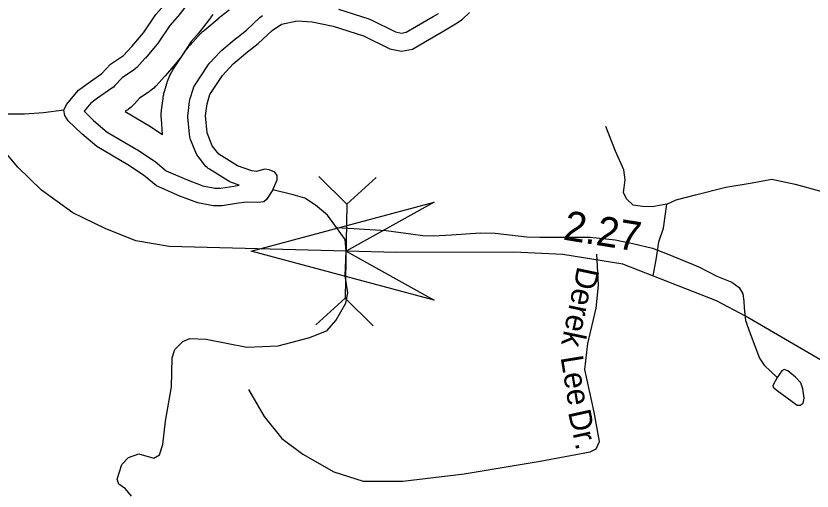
# Model space of a CAD drawing. Extents: x 2126262 to 2293712, y 749403 to 919119.
# Drawn here: x 2232859 to 2236221, y 842028 to 844032 of the extents above; entities that cross this region are included whole.
import ezdxf

# ---------------------------------------------------------------- set-up
doc = ezdxf.new("R2010")
doc.units = 0
for name, color, linetype in [('Exist Hydrographic Creek Single Shore', 7, 'Continuous'), ('Exist Hydrographic Lake Shore', 7, 'Continuous'), ('Exist Hydrographic Misc Water Feature', 7, 'Continuous'), ('Exist Hydrographic Pond Over 1500 Sq Ft', 7, 'Continuous'), ('Exist Road Non-System Type 51', 7, 'Continuous'), ('Exist Road Non-System Type 51 Label', 7, 'Continuous'), ('Exist Road Primary NC Attributed', 7, 'Continuous'), ('Exist Road Primary NC Service Mileage Hundredths English Label', 7, 'Continuous'), ('Exist Road Secondary Structure Culvert Attributed CELL', 7, 'Continuous'), ('Exist Road Secondary Structure Culvert CELL', 7, 'Continuous')]:
    doc.layers.add(name, color=color, linetype=linetype)

msp = doc.modelspace()

# ---------------------------------------------------------------- linework, layer by layer
at = {"layer": 'Exist Hydrographic Creek Single Shore'}
for points in [[(2234212, 843139.9), (2234174.8, 843192.3), (2234124.1, 843233.5), (2234078.2, 843263.6), (2234029.1, 843277.9), (2233943.6, 843298.5)], [(2233346.5, 842005.8), (2233321.1, 842037.5), (2233292.6, 842056.5), (2233286.3, 842078.7), (2233305.3, 842140.5), (2233333.8, 842169), (2233378.1, 842184.9), (2233441.5, 842167.4), (2233465.2, 842180.1), (2233479.5, 842224.5), (2233490.6, 842322.7), (2233515.9, 842467.7), (2233519.1, 842589.7), (2233530.2, 842624.5), (2233563.4, 842659.4), (2233593.5, 842672), (2233661.6, 842668.9), (2233834.2, 842635.6), (2233965.6, 842640.4), (2234100.2, 842675.2), (2234173, 842705.3), (2234209.5, 842748.1), (2234252.2, 842821), (2234260.5, 842864.7), (2234249.2, 842935.3), (2234252.6, 843040), (2234249.2, 843089), (2234212, 843139.9)]]:
    msp.add_lwpolyline(points, dxfattribs=at)
at = {"layer": 'Exist Hydrographic Lake Shore'}
for points in [[(2233591.3, 844093.7), (2233542.3, 844030.3), (2233540.9, 844028.6), (2233539.4, 844026.9), (2233509.3, 843992.4), (2233459.7, 843918.7), (2233457.1, 843915.1), (2233454.3, 843911.7), (2233405.2, 843854.6), (2233404.4, 843853.8), (2233403.7, 843852.9), (2233368.8, 843814.9), (2233362.4, 843808.6), (2233355.2, 843803.2), (2233307.3, 843771.1), (2233276.9, 843738.1), (2233271, 843732.3), (2233264.4, 843727.2), (2233203.6, 843685.1), (2233175.2, 843664.1), (2233146.4, 843629.9), (2233187, 843590.9), (2233243.7, 843542.6), (2233369.6, 843468.3), (2233370.8, 843467.5), (2233372, 843466.8), (2233438.5, 843424), (2233442.4, 843421.3), (2233446.1, 843418.4), (2233492.6, 843379.4), (2233579.1, 843341.7), (2233647.4, 843316.1), (2233699.1, 843306), (2233723.9, 843306), (2233778.3, 843314.6), (2233778.4, 843314.6), (2233778.6, 843314.6), (2233801.9, 843318.2), (2233769.3, 843330), (2233762.2, 843332.9), (2233755.4, 843336.7), (2233676.4, 843385.3), (2233671, 843389), (2233665.9, 843393.1), (2233661.2, 843397.6), (2233657, 843402.6), (2233629, 843437.8), (2233622.9, 843446.8), (2233618.1, 843456.6), (2233596.3, 843511.3), (2233592.9, 843521.9), (2233591.2, 843532.9), (2233585.1, 843605.9), (2233584.8, 843613.5), (2233585.4, 843621.2), (2233591.5, 843671), (2233592.6, 843677.7), (2233594.3, 843684.3), (2233606.5, 843723.2), (2233610.3, 843733), (2233615.5, 843742.2), (2233669, 843823), (2233672.5, 843827.9), (2233676.5, 843832.5), (2233721.4, 843881.1), (2233724.7, 843884.5), (2233728.2, 843887.6), (2233789, 843938.7), (2233790.1, 843939.6), (2233791.2, 843940.5), (2233832.2, 843972.4), (2233889.2, 844025.9), (2233894.5, 844030.5), (2233900.3, 844034.5)], [(2233689.8, 844038.5), (2233684.5, 844030.6), (2233682.4, 844027.7), (2233680.3, 844024.8), (2233631.2, 843961.5), (2233630.7, 843960.8), (2233630.2, 843960.1), (2233628.8, 843958.4), (2233627.7, 843957.1), (2233626.6, 843955.8), (2233625.2, 843954.1), (2233624.7, 843953.5), (2233624.1, 843952.8), (2233598.6, 843923.7), (2233553, 843855.9), (2233552.1, 843854.5), (2233551.1, 843853.2), (2233548.5, 843849.6), (2233546.5, 843846.9), (2233544.5, 843844.3), (2233541.7, 843840.9), (2233540.6, 843839.6), (2233539.6, 843838.3), (2233490.5, 843781.3), (2233490.2, 843780.9), (2233489.9, 843780.6), (2233489.1, 843779.7), (2233488.6, 843779.1), (2233488, 843778.4), (2233487.2, 843777.6), (2233486.9, 843777.2), (2233486.6, 843776.9), (2233451.8, 843738.9), (2233449.5, 843736.4), (2233447.1, 843734.1), (2233440.6, 843727.8), (2233435.7, 843723.3), (2233430.4, 843719), (2233423.3, 843713.6), (2233420.6, 843711.6), (2233417.8, 843709.7), (2233381, 843685.1), (2233359.7, 843662), (2233357.6, 843659.7), (2233355.4, 843657.5), (2233349.4, 843651.7), (2233344.8, 843647.5), (2233340, 843643.5), (2233333.5, 843638.4), (2233331, 843636.5), (2233328.5, 843634.7), (2233319.5, 843628.5), (2233426.8, 843565.1), (2233427.2, 843564.9), (2233427.7, 843564.6), (2233428.9, 843563.9), (2233429.8, 843563.3), (2233430.7, 843562.7), (2233432, 843562), (2233432.4, 843561.7), (2233432.9, 843561.4), (2233478.3, 843532.1), (2233473, 843596.5), (2233472.8, 843599.4), (2233472.6, 843602.3), (2233472.4, 843609.9), (2233472.4, 843615.7), (2233472.6, 843621.4), (2233473.2, 843629), (2233473.4, 843631.9), (2233473.7, 843634.8), (2233479.8, 843684.6), (2233480.1, 843687.1), (2233480.5, 843689.7), (2233481.6, 843696.4), (2233482.6, 843701.4), (2233483.8, 843706.3), (2233485.5, 843712.9), (2233486.2, 843715.4), (2233486.9, 843717.8), (2233499.1, 843756.7), (2233500.3, 843760.5), (2233501.7, 843764.2), (2233505.6, 843774.1), (2233508.7, 843781.4), (2233512.4, 843788.4), (2233517.6, 843797.6), (2233519.6, 843801), (2233521.7, 843804.4), (2233575.2, 843885.1), (2233576.5, 843887), (2233577.8, 843888.8), (2233581.3, 843893.7), (2233584, 843897.4), (2233586.9, 843900.9), (2233590.8, 843905.5), (2233592.3, 843907.2), (2233593.8, 843908.9), (2233638.8, 843957.5), (2233640, 843958.8), (2233641.3, 843960), (2233644.6, 843963.4), (2233647.1, 843965.9), (2233649.7, 843968.3), (2233653.2, 843971.4), (2233654.5, 843972.6), (2233655.9, 843973.7), (2233716.6, 844024.8), (2233717, 844025.1), (2233717.4, 844025.5), (2233718.5, 844026.4), (2233719.3, 844027.1), (2233720.2, 844027.7), (2233721.3, 844028.6), (2233721.7, 844028.9), (2233722.1, 844029.2), (2233759, 844057.9)], [(2234221.3, 844060.8), (2234348.9, 844019.5), (2234353.9, 844017.7), (2234358.8, 844015.5), (2234461.2, 843965.1), (2234487.3, 843960), (2234506.7, 843963.6), (2234550, 843988.6), (2234620.3, 844029.9), (2234620.3, 844029.9), (2234620.3, 844029.9), (2234642.8, 844043)]]:
    msp.add_lwpolyline(points, dxfattribs=at)
at = {"layer": 'Exist Hydrographic Misc Water Feature'}
for points in [[(2233060.7, 843634.4), (2232975.1, 843623.3), (2232894.4, 843618.5), (2232813.6, 843618.5)], [(2234212, 843139.9), (2234285.8, 843135.2), (2234422, 843127.2), (2234536, 843111.4), (2234577.1, 843106.6), (2234621.5, 843105), (2234697.5, 843108.2), (2234819.4, 843117.7), (2234882.7, 843116.1), (2235015.7, 843100.3), (2235071.2, 843098.7), (2235193.1, 843098.7), (2235283.3, 843098.7), (2235388.6, 843087.6), (2235463.1, 843071.8), (2235547, 843052.8), (2235608.7, 843029), (2235741.8, 842973.5), (2235817.8, 842933.9), (2235881.1, 842909.2), (2235912.8, 842887), (2235928.6, 842860.1), (2235931.8, 842828.4), (2235933.4, 842801.5), (2235939.7, 842747.6), (2235958.7, 842692.2), (2235998.3, 842589.2), (2236018.9, 842559.1), (2236072.7, 842506.8)]]:
    msp.add_lwpolyline(points, dxfattribs=at)
msp.add_lwpolyline([(2236072.7, 842506.8), (2236055.3, 842473.8), (2236056.9, 842465.9), (2236072.7, 842451.7), (2236158.2, 842389.9), (2236170.9, 842389.9), (2236183.5, 842399.4), (2236186.7, 842420), (2236182, 842459.6), (2236172.5, 842484.9), (2236150.3, 842508.7), (2236118.6, 842535.6), (2236102.8, 842540.4), (2236093.3, 842535.6)], close=True, dxfattribs=at)
at = {"layer": 'Exist Hydrographic Pond Over 1500 Sq Ft'}
for points in [[(2233060.7, 843634.4), (2233072.8, 843658.9), (2233123.5, 843719.2), (2233159.9, 843746.1), (2233221.7, 843788.9), (2233258.1, 843828.5), (2233313.5, 843865.5), (2233348.4, 843903.6), (2233397.5, 843960.6), (2233449.7, 844038.2), (2233483, 844076.3), (2233532, 844139.6), (2233551, 844184), (2233552.6, 844212.5), (2233544.7, 844253.7), (2233516.2, 844302.2), (2233517.8, 844314.9), (2233532, 844326), (2233557.4, 844341.8), (2233570, 844360.8), (2233581.1, 844395.7)], [(2233943.6, 843298.5), (2233962.4, 843340.9), (2233961.2, 843359.2), (2233951.5, 843373.8), (2233928.4, 843383.5), (2233910.2, 843385.9), (2233874.9, 843376.2), (2233855.5, 843378.6), (2233794.7, 843400.5), (2233715.7, 843449.2), (2233687.8, 843484.4), (2233665.9, 843539.1), (2233659.8, 843612.1), (2233665.9, 843661.9), (2233678.1, 843700.8), (2233731.5, 843781.6), (2233776.5, 843830.2), (2233837.2, 843881.3), (2233881, 843915.3), (2233940.5, 843971.2), (2233980.6, 843996.8), (2234046.3, 844011.4), (2234109.4, 844007.7), (2234198.2, 843989.5), (2234325.7, 843948.1), (2234437.1, 843893.4), (2234486.9, 843883.7), (2234533.1, 843892.2), (2234587.7, 843923.8), (2234658.2, 843965.2), (2234722.6, 844002.9), (2234744.5, 844018.7), (2234773.7, 844046.6)], [(2233943.6, 843298.5), (2233916.7, 843257.9), (2233905.6, 843248.4), (2233880.3, 843245.3), (2233831.2, 843246.9), (2233790, 843240.5), (2233729.8, 843231), (2233691.8, 843231), (2233626.9, 843243.7), (2233550.9, 843272.2), (2233452.7, 843315), (2233397.9, 843360.9), (2233331.4, 843403.7), (2233200, 843481.3), (2233136.7, 843535.2), (2233079.7, 843590), (2233065.4, 843612.2), (2233060.7, 843634.4)]]:
    msp.add_lwpolyline(points, dxfattribs=at)
at = {"layer": 'Exist Road Non-System Type 51'}
for points in [[(2235607.6, 843238.1), (2235545.5, 843227.6), (2235505, 843229), (2235464.6, 843234.6), (2235436.7, 843261.1), (2235424.1, 843287.6), (2235431.1, 843340.7), (2235425.5, 843382.6), (2235390.6, 843462.2), (2235350.2, 843565.5)], [(2235607.6, 843238.1), (2235647.3, 843256.9), (2235728.3, 843277.9), (2235856.6, 843310), (2235968.2, 843328.1), (2236051.3, 843343.3), (2236149, 843322.3), (2236252.2, 843294.4), (2236362.4, 843288.8), (2236475.6, 843209.2), (2236739.3, 842942.6), (2236801.8, 842883.3), (2236773.9, 842821.9), (2236775.3, 842766), (2236819.9, 842685.1), (2236913.4, 842616.6), (2236953.9, 842591.5), (2236960.7, 842550.1), (2236948.2, 842522.2)], [(2235548.9, 842935.6), (2235562.9, 843011.9), (2235574.1, 843078.9), (2235593.6, 843137.5), (2235607.6, 843238.1)], [(2233841.3, 842456.9), (2233907.2, 842342.6), (2233982, 842250.2), (2234069.9, 842184.2), (2234201.8, 842109.5), (2234324.8, 842069.9), (2234491.9, 842069.9), (2234751.2, 842100.7), (2235072.1, 842153.5), (2235283.1, 842193), (2235309.4, 842206.2), (2235322.6, 842237), (2235300.7, 842360.2), (2235261.1, 842540.5), (2235274.3, 842650.5), (2235309.4, 842800), (2235318.2, 842896.8), (2235312.3, 843027.2)]]:
    msp.add_lwpolyline(points, dxfattribs=at)
at = {"layer": 'Exist Road Primary NC Attributed'}
msp.add_lwpolyline([(2236388.8, 842503.6), (2235939.6, 842766.1), (2235816.8, 842830.3), (2235422, 842984.4), (2235167.4, 843025.6), (2234960.9, 843035.4), (2234466.4, 843034.7), (2234252.6, 843040), (2233505.9, 843059.1), (2233365, 843082.9), (2233235.3, 843135.9), (2233099.3, 843202.2), (2232966.8, 843297.2), (2232866.3, 843394.9), (2232785.6, 843489.7), (2232481.2, 843925), (2232280.3, 844184.7), (2232150.5, 844342.4), (2231969.2, 844537.9), (2231749.9, 844734.8), (2231593.7, 844866), (2230804.8, 845412.3), (2229586.4, 846296.4), (2229458.7, 846401.3)], dxfattribs=at)
at = {"layer": 'Exist Road Secondary Structure Culvert Attributed CELL'}
msp.add_lwpolyline([(2234625.3, 842833), (2233852.6, 843040), (2234625.3, 843247.1), (2234252.6, 843040)], close=True, dxfattribs=at)
at = {"layer": 'Exist Road Secondary Structure Culvert CELL'}
for p, q in [((2234137.7, 843355.2), (2234256.4, 843238.4)), ((2234379.5, 843350.6), (2234256.4, 843238.4)), ((2234256.4, 843238.4), (2234248.8, 842841.7)), ((2234125.6, 842729.5), (2234248.8, 842841.7)), ((2234367.5, 842724.9), (2234248.8, 842841.7))]:
    msp.add_line(p, q, dxfattribs=at)

# ---------------------------------------------------------------- texts
at = {"layer": 'Exist Road Non-System Type 51 Label'}
for s, rotation, p in [('Derek', 258.1556, (2235230.4, 842979)), ('Lee', 279.2044, (2235158.3, 842592.6)), ('Dr.', 282.3978, (2235189.6, 842361.2))]:
    msp.add_text(s, height=95, rotation=rotation, dxfattribs=at).set_placement(p)
at = {"layer": 'Exist Road Primary NC Service Mileage Hundredths English Label'}
msp.add_text('2.27', height=125, rotation=350.8103, dxfattribs=at).set_placement((2235165.9, 843089.2))

doc.saveas('drawing.dxf')
